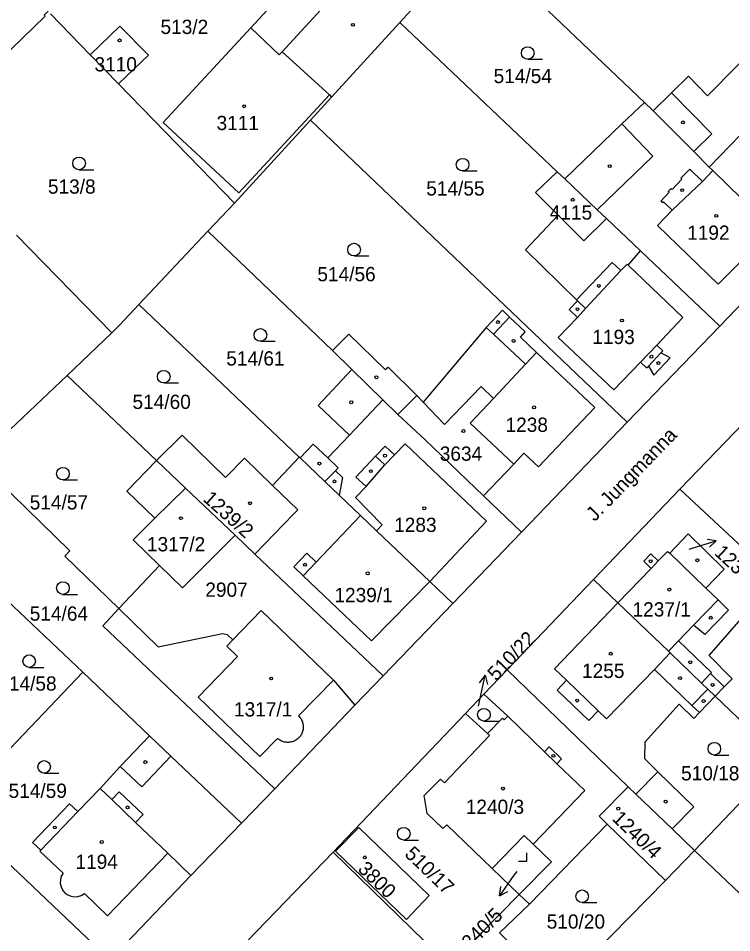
# Model space of a CAD drawing. Extents: x -679220 to -673243, y -1075091 to -1066557.
# Drawn here: x -675968.3 to -675883.3, y -1072103.3 to -1071994.2 of the extents above; entities that cross this region are included whole.
import ezdxf

# ---------------------------------------------------------------- set-up
doc = ezdxf.new("R2010")
doc.units = 0
for name, color, linetype in [('Hranice parcel', 7, 'Continuous'), ('Parcelní čísla', 7, 'Continuous'), ('Pop  PČ popisy', 7, 'Continuous'), ('Vnitřní kresba', 7, 'Continuous'), ('Značky budov', 7, 'Continuous'), ('Značky kultur', 7, 'Continuous')]:
    doc.layers.add(name, color=color, linetype=linetype)

msp = doc.modelspace()

# ---------------------------------------------------------------- linework, layer by layer
at = {"layer": 'Hranice parcel'}
for p, q in [((-675910.28, -1071988.45), (-675893.69, -1072004.25)), ((-675964.47, -1071993.7), (-675959.74, -1071998.57)), ((-675930.97, -1072003.64), (-675922.83, -1071994.72)), ((-675922.83, -1071994.72), (-675904.08, -1072012.52)), ((-675959.74, -1071998.57), (-675956.36, -1072002.05)), ((-675956.36, -1072002.05), (-675942.53, -1072016.26)), ((-675933.49, -1072006.37), (-675930.97, -1072003.64)), ((-675931.23, -1072003.37), (-675930.97, -1072003.64)), ((-675892.63, -1072005.27), (-675893.69, -1072004.25)), ((-675933.49, -1072006.37), (-675942.53, -1072016.26)), ((-675895.73, -1072042.38), (-675933.49, -1072006.37)), ((-675904.08, -1072012.52), (-675903.18, -1072013.38)), ((-675942.53, -1072016.26), (-675945.71, -1072019.63)), ((-675898.2, -1072018.1), (-675894.16, -1072021.95)), ((-675957.19, -1072031.72), (-675968.52, -1072020.07)), ((-675953.94, -1072028.36), (-675945.71, -1072019.63)), ((-675945.71, -1072019.63), (-675930.86, -1072033.84)), ((-675884.7, -1072030.92), (-675875.62, -1072021.48)), ((-675894.16, -1072021.95), (-675884.7, -1072030.92)), ((-675934.84, -1072046.55), (-675953.94, -1072028.36)), ((-675895.73, -1072042.38), (-675884.7, -1072030.92)), ((-675957.19, -1072031.72), (-675962.48, -1072036.83)), ((-675928.55, -1072036.11), (-675930.86, -1072033.84)), ((-675970.95, -1072044.83), (-675962.48, -1072036.83)), ((-675962.48, -1072036.83), (-675951.83, -1072046.97)), ((-675878.99, -1072039.49), (-675889.45, -1072050.36)), ((-675908.35, -1072055.5), (-675895.73, -1072042.38)), ((-675938, -1072049.92), (-675934.84, -1072046.55)), ((-675934.74, -1072046.65), (-675934.84, -1072046.55)), ((-675972.62, -1072047.57), (-675962.16, -1072057.72)), ((-675909.23, -1072047.41), (-675912.85, -1072051.18)), ((-675889.45, -1072050.36), (-675899.77, -1072061.14)), ((-675889.45, -1072050.36), (-675878, -1072061.1)), ((-675912.85, -1072051.18), (-675908.35, -1072055.5)), ((-675916.52, -1072064), (-675908.35, -1072055.5)), ((-675942.47, -1072055.88), (-675940.12, -1072058.11)), ((-675962.16, -1072057.72), (-675962.76, -1072058.35)), ((-675962.76, -1072058.35), (-675956.33, -1072064.61)), ((-675940.12, -1072058.11), (-675924.84, -1072072.65)), ((-675956.33, -1072064.61), (-675951.5, -1072059.47)), ((-675899.77, -1072061.14), (-675910.05, -1072071.93)), ((-675960.63, -1072072.21), (-675969.69, -1072063.6)), ((-675924.84, -1072072.65), (-675916.52, -1072064)), ((-675956.33, -1072064.61), (-675951.63, -1072069.18)), ((-675976.24, -1072088.58), (-675960.63, -1072072.21)), ((-675952.68, -1072079.78), (-675960.63, -1072072.21)), ((-675924.84, -1072072.65), (-675928.19, -1072076.13)), ((-675912.82, -1072074.82), (-675910.05, -1072071.93)), ((-675910.05, -1072071.93), (-675895.61, -1072085.86)), ((-675915.02, -1072077.14), (-675912.82, -1072074.82)), ((-675885.25, -1072075.07), (-675877.39, -1072082.62)), ((-675928.19, -1072076.13), (-675937.76, -1072086.09)), ((-675915.02, -1072077.14), (-675930.8, -1072093.65)), ((-675912.37, -1072079.53), (-675915.02, -1072077.14)), ((-675877.39, -1072082.62), (-675887.71, -1072093.48)), ((-675937.76, -1072086.09), (-675941.72, -1072090.2)), ((-675947.74, -1072096.46), (-675941.72, -1072090.2)), ((-675907.39, -1072099.88), (-675898.12, -1072090.32)), ((-675898.12, -1072090.32), (-675891.18, -1072097.02)), ((-675890.39, -1072090.89), (-675887.71, -1072093.48)), ((-675916.94, -1072107.15), (-675930.8, -1072093.65)), ((-675887.71, -1072093.48), (-675891.18, -1072097.02)), ((-675862.72, -1072117.14), (-675887.71, -1072093.48)), ((-675908.6, -1072098.72), (-675911.82, -1072095.61)), ((-675891.18, -1072097.02), (-675904.11, -1072110.22)), ((-675916.94, -1072107.15), (-675908.6, -1072098.72)), ((-675908.6, -1072098.72), (-675907.39, -1072099.88))]:
    msp.add_line(p, q, dxfattribs=at)
for points in [[(-675939.69, -1071985.89), (-675935.37, -1071989.64), (-675940.59, -1071995.37)], [(-675922.83, -1071994.72), (-675920.64, -1071992.35), (-675916.59, -1071987.93)], [(-675964.77, -1071993.39), (-675965.23, -1071993.86), (-675965.1, -1071993.99), (-675979.93, -1072008.33)], [(-675956.36, -1072002.05), (-675952.81, -1071998.62), (-675956.2, -1071995.16), (-675959.74, -1071998.57)], [(-675940.59, -1071995.37), (-675951.07, -1072006.67), (-675942.05, -1072015.03), (-675931.23, -1072003.37)], [(-675940.59, -1071995.37), (-675937.21, -1071998.59), (-675936.87, -1071998.23), (-675931.23, -1072003.37)], [(-675867.89, -1072013.44), (-675870.94, -1072010.99), (-675872.41, -1072009.58), (-675871.2, -1072008.33), (-675875.6, -1072004.09), (-675875.71, -1072004.2), (-675876.81, -1072003.14), (-675874.33, -1072000.43), (-675879.05, -1071996.27), (-675886.17, -1072003.47), (-675888.43, -1072001.12), (-675890.47, -1072003.13), (-675892.63, -1072005.27)], [(-675893.69, -1072004.25), (-675896.37, -1072006.83), (-675903.18, -1072013.38)], [(-675892.63, -1072005.27), (-675887.79, -1072010.13), (-675885.95, -1072011.97), (-675885.52, -1072012.38), (-675878.61, -1072019.15), (-675875.62, -1072021.48)], [(-675903.97, -1072017.71), (-675906.66, -1072015), (-675904.08, -1072012.52)], [(-675903.18, -1072013.38), (-675899.3, -1072017.06), (-675898.2, -1072018.1)], [(-675903.97, -1072017.71), (-675907.87, -1072021.82), (-675901.79, -1072027.8), (-675901.66, -1072027.93), (-675902.64, -1072028.95), (-675901.66, -1072029.9), (-675903.96, -1072032.3), (-675897.31, -1072038.55), (-675894.16, -1072035.23), (-675893.44, -1072035.92), (-675893.21, -1072035.69), (-675892.55, -1072036.77), (-675890.6, -1072034.73), (-675891.72, -1072034.12), (-675891.49, -1072033.88), (-675892.22, -1072033.19), (-675889.11, -1072029.91), (-675895.6, -1072023.68), (-675894.16, -1072021.95)], [(-675898.2, -1072018.1), (-675900.91, -1072020.78), (-675903.97, -1072017.71)], [(-675953.94, -1072028.36), (-675956.22, -1072030.78), (-675957.19, -1072031.72)], [(-675909.23, -1072047.41), (-675908.04, -1072046.08), (-675906.29, -1072047.73), (-675899.59, -1072040.65), (-675906.54, -1072034.08), (-675908.46, -1072032.24), (-675907.88, -1072031.62), (-675909.76, -1072029.85), (-675910.61, -1072029.05), (-675912.53, -1072031.08), (-675920.06, -1072039.99)], [(-675930.86, -1072033.84), (-675928.93, -1072031.91), (-675924.6, -1072036.12), (-675924.25, -1072035.82), (-675920.82, -1072039.19), (-675920.06, -1072039.99)], [(-675928.55, -1072036.11), (-675932.57, -1072040.41), (-675928.85, -1072043.93), (-675931.42, -1072046.65), (-675933.16, -1072044.99), (-675934.74, -1072046.65)], [(-675912.85, -1072051.18), (-675919.82, -1072044.49), (-675923.07, -1072041.49), (-675924.87, -1072039.72), (-675928.55, -1072036.11)], [(-675920.06, -1072039.99), (-675917.52, -1072042.66), (-675913.16, -1072038.13), (-675911.69, -1072039.55), (-675914.47, -1072042.5), (-675909.23, -1072047.41)], [(-675951.83, -1072046.97), (-675948.78, -1072043.92), (-675943.63, -1072049), (-675941.35, -1072046.66), (-675938, -1072049.92)], [(-675916.52, -1072064), (-675919.26, -1072061.4), (-675925.61, -1072055.34), (-675927.51, -1072053.53), (-675930.08, -1072051.09), (-675931.77, -1072049.48), (-675934.74, -1072046.65)], [(-675951.5, -1072059.47), (-675954.64, -1072056.41), (-675952.03, -1072053.83), (-675955.4, -1072050.62), (-675951.83, -1072046.97)], [(-675951.83, -1072046.97), (-675948.4, -1072050.24), (-675942.47, -1072055.88)], [(-675938, -1072049.92), (-675935.01, -1072052.83), (-675935.51, -1072053.35), (-675940.12, -1072058.11)], [(-675942.47, -1072055.88), (-675948.74, -1072062.15), (-675951.5, -1072059.47)], [(-675884.16, -1072059.92), (-675886.35, -1072062.18), (-675890.67, -1072058), (-675888.45, -1072055.7), (-675884.16, -1072059.92)], [(-675899.77, -1072061.14), (-675896.85, -1072063.94), (-675890.83, -1072069.71), (-675890.62, -1072069.91), (-675886.88, -1072073.5), (-675886.13, -1072074.22), (-675885.25, -1072075.07)], [(-675885.25, -1072075.07), (-675884.17, -1072073.94), (-675883.24, -1072072.98), (-675885.97, -1072070.21), (-675878, -1072061.1)], [(-675937.76, -1072086.09), (-675958.26, -1072066.67), (-675956.33, -1072064.61)], [(-675943.41, -1072067.71), (-675942.73, -1072068.34), (-675939.36, -1072064.85), (-675930.73, -1072073.15), (-675928.19, -1072076.13)], [(-675951.63, -1072069.18), (-675943.99, -1072067.57), (-675943.41, -1072067.71)], [(-675912.82, -1072074.82), (-675909.98, -1072077.45), (-675910.39, -1072077.88), (-675910.61, -1072077.67), (-675912.37, -1072079.53)], [(-675890.39, -1072090.89), (-675887.8, -1072088.25), (-675892.08, -1072084.07), (-675893.63, -1072082.55), (-675893.61, -1072080.5), (-675889.53, -1072076.01), (-675887.81, -1072077.73), (-675887.13, -1072077.02), (-675885.25, -1072075.07)], [(-675952.68, -1072079.78), (-675956.16, -1072083.44), (-675958.58, -1072086.05), (-675961.24, -1072088.82), (-675962.2, -1072087.9), (-675966.61, -1072092.49), (-675965.64, -1072093.42), (-675965.75, -1072093.53), (-675962.99, -1072096.17)], [(-675941.72, -1072090.2), (-675950.13, -1072082.21), (-675952.68, -1072079.78)], [(-675911.82, -1072095.61), (-675917.25, -1072090.39), (-675917.7, -1072090.85), (-675919.6, -1072089.03), (-675919.92, -1072086.89), (-675918, -1072084.95), (-675917.51, -1072085.41), (-675912.15, -1072079.74), (-675912.37, -1072079.53)], [(-675898.12, -1072090.32), (-675899.08, -1072089.38), (-675895.61, -1072085.86)], [(-675895.61, -1072085.86), (-675894.69, -1072086.74), (-675890.39, -1072090.89)], [(-675976.24, -1072088.58), (-675969.9, -1072094.63), (-675958.48, -1072105.46)], [(-675922.06, -1072101.69), (-675930.49, -1072093.53), (-675927.72, -1072090.72), (-675919.34, -1072098.83), (-675922.06, -1072101.69)], [(-675911.82, -1072095.61), (-675908.03, -1072091.67), (-675906.95, -1072092.71), (-675904.77, -1072094.82), (-675908.6, -1072098.72)], [(-675930.8, -1072093.65), (-675948.97, -1072112.49), (-675949, -1072114.48)], [(-675960.45, -1072098.59), (-675957.67, -1072101.25), (-675950.51, -1072093.79), (-675947.74, -1072096.46)], [(-675962.99, -1072096.17), (-675963.2, -1072096.54), (-675963.31, -1072096.94), (-675963.32, -1072097.36), (-675963.23, -1072097.78), (-675963.05, -1072098.16), (-675963.04, -1072098.18), (-675962.77, -1072098.5), (-675962.43, -1072098.75), (-675962.04, -1072098.91), (-675961.63, -1072098.98), (-675961.21, -1072098.95), (-675960.81, -1072098.81), (-675960.45, -1072098.59)], [(-675958.48, -1072105.46), (-675956.35, -1072105.41), (-675947.74, -1072096.46)], [(-675907.39, -1072099.88), (-675910.97, -1072103.28), (-675904.11, -1072110.22)]]:
    msp.add_lwpolyline(points, dxfattribs=at)
at = {"layer": 'Pop  PČ popisy'}
for p, q in [((-675887.98, -1072057.42), (-675885.11, -1072056.54)), ((-675885.11, -1072056.54), (-675886.21, -1072056.36)), ((-675885.11, -1072056.54), (-675885.92, -1072057.31)), ((-675888.34, -1072057.53), (-675887.98, -1072057.42)), ((-675912.68, -1072072.57), (-675913.37, -1072073.45)), ((-675913.3, -1072075.51), (-675912.68, -1072072.57)), ((-675912.68, -1072072.57), (-675912.39, -1072073.66)), ((-675913.45, -1072076.25), (-675913.3, -1072075.51)), ((-675909.23, -1072096.42), (-675910.95, -1072098.88)), ((-675908.91, -1072095.96), (-675909.23, -1072096.42)), ((-675910.95, -1072098.88), (-675910.79, -1072097.77)), ((-675910.95, -1072098.88), (-675909.97, -1072098.34))]:
    msp.add_line(p, q, dxfattribs=at)
at = {"layer": 'Vnitřní kresba'}
for p, q in [((-675926.65, -1071987.06), (-675936.87, -1071998.23)), ((-675890.47, -1072003.13), (-675885.65, -1072008.01)), ((-675896.37, -1072006.83), (-675892.67, -1072010.68)), ((-675885.65, -1072008.01), (-675887.79, -1072010.13)), ((-675885.95, -1072011.97), (-675882.28, -1072008.15)), ((-675892.67, -1072010.68), (-675899.3, -1072017.06)), ((-675889.33, -1072013.3), (-675888.28, -1072012.21)), ((-675886.77, -1072013.67), (-675888.28, -1072012.21)), ((-675885.52, -1072012.38), (-675886.77, -1072013.67)), ((-675890.39, -1072014.63), (-675889.21, -1072013.41)), ((-675890.36, -1072017.11), (-675886.77, -1072013.67)), ((-675889.21, -1072013.41), (-675889.33, -1072013.3)), ((-675891.73, -1072016.02), (-675890.73, -1072014.98)), ((-675890.84, -1072014.87), (-675890.5, -1072014.52)), ((-675890.73, -1072014.98), (-675890.84, -1072014.87)), ((-675890.5, -1072014.52), (-675890.39, -1072014.63)), ((-675891.5, -1072016.23), (-675891.73, -1072016.02)), ((-675891.39, -1072016.11), (-675891.5, -1072016.23)), ((-675890.36, -1072017.11), (-675891.39, -1072016.11)), ((-675892.12, -1072018.95), (-675890.36, -1072017.11)), ((-675884.88, -1072025.92), (-675892.12, -1072018.95)), ((-675884.88, -1072025.92), (-675881.46, -1072022.51)), ((-675901.79, -1072027.8), (-675897.51, -1072023.35)), ((-675897.51, -1072023.35), (-675896.5, -1072024.32)), ((-675896.5, -1072024.32), (-675895.75, -1072023.54)), ((-675895.75, -1072023.54), (-675895.6, -1072023.68)), ((-675900.7, -1072028.82), (-675896.5, -1072024.32)), ((-675900.7, -1072028.82), (-675901.66, -1072027.93)), ((-675901.66, -1072029.9), (-675900.7, -1072028.82)), ((-675911.69, -1072031.88), (-675909.76, -1072029.85)), ((-675911.69, -1072031.88), (-675912.53, -1072031.08)), ((-675907.86, -1072035.48), (-675911.69, -1072031.88)), ((-675894.16, -1072035.23), (-675892.22, -1072033.19)), ((-675906.54, -1072034.08), (-675907.86, -1072035.48)), ((-675893.21, -1072035.69), (-675891.72, -1072034.12)), ((-675911.69, -1072039.55), (-675907.86, -1072035.48)), ((-675928.85, -1072043.93), (-675924.87, -1072039.72)), ((-675923.07, -1072041.49), (-675920.82, -1072039.19)), ((-675925.73, -1072046.44), (-675924.6, -1072045.23)), ((-675924.6, -1072045.23), (-675923.49, -1072046.29)), ((-675923.49, -1072046.29), (-675922.2, -1072044.95)), ((-675922.2, -1072044.95), (-675912.5, -1072054.19)), ((-675930.19, -1072047.82), (-675931.42, -1072046.65)), ((-675925.73, -1072046.44), (-675928.07, -1072048.93)), ((-675924.62, -1072047.48), (-675925.73, -1072046.44)), ((-675923.49, -1072046.29), (-675924.62, -1072047.48)), ((-675930.19, -1072047.82), (-675930.52, -1072048.17)), ((-675926.87, -1072050.06), (-675924.62, -1072047.48)), ((-675930.52, -1072048.17), (-675931.77, -1072049.48)), ((-675930.52, -1072048.17), (-675929.66, -1072048.99)), ((-675928.07, -1072048.93), (-675926.87, -1072050.06)), ((-675929.66, -1072048.99), (-675930.08, -1072051.09)), ((-675928.11, -1072051.38), (-675926.87, -1072050.06)), ((-675952.03, -1072053.83), (-675948.4, -1072050.24)), ((-675924.94, -1072054.63), (-675928.11, -1072051.38)), ((-675932.81, -1072059.08), (-675927.51, -1072053.53)), ((-675919.26, -1072061.4), (-675912.5, -1072054.19)), ((-675925.61, -1072055.34), (-675924.94, -1072054.63)), ((-675935.47, -1072059.63), (-675933.93, -1072058.02)), ((-675933.93, -1072058.02), (-675932.81, -1072059.08)), ((-675892.93, -1072058.07), (-675893.77, -1072058.95)), ((-675892.03, -1072058.94), (-675892.93, -1072058.07)), ((-675890.92, -1072057.79), (-675892.03, -1072058.94)), ((-675890.92, -1072057.79), (-675890.67, -1072058)), ((-675934.35, -1072060.69), (-675935.47, -1072059.63)), ((-675934.35, -1072060.69), (-675932.81, -1072059.08)), ((-675892.88, -1072059.82), (-675896.85, -1072063.94)), ((-675893.77, -1072058.95), (-675892.88, -1072059.82)), ((-675892.03, -1072058.94), (-675892.88, -1072059.82)), ((-675926.23, -1072068.46), (-675934.35, -1072060.69)), ((-675919.26, -1072061.4), (-675926.23, -1072068.46)), ((-675886.35, -1072062.18), (-675884.91, -1072063.57)), ((-675896.85, -1072063.94), (-675904.42, -1072071.79)), ((-675887.82, -1072066.59), (-675884.91, -1072063.57)), ((-675884.91, -1072063.57), (-675883.65, -1072064.8)), ((-675883.65, -1072064.8), (-675886.48, -1072067.72)), ((-675889.62, -1072068.46), (-675887.82, -1072066.59)), ((-675886.48, -1072067.72), (-675887.82, -1072066.59)), ((-675943.47, -1072069.11), (-675942.73, -1072068.34)), ((-675890.83, -1072069.71), (-675889.62, -1072068.46)), ((-675889.62, -1072068.46), (-675885.68, -1072072.25)), ((-675943.47, -1072069.11), (-675942.19, -1072070.34)), ((-675942.19, -1072070.34), (-675946.87, -1072075.18)), ((-675890.62, -1072069.91), (-675892.5, -1072071.86)), ((-675904.42, -1072071.79), (-675902.98, -1072073.17)), ((-675892.5, -1072071.86), (-675898.2, -1072077.76)), ((-675892.5, -1072071.86), (-675888.01, -1072076.18)), ((-675885.79, -1072072.37), (-675886.88, -1072073.5)), ((-675885.68, -1072072.25), (-675885.79, -1072072.37)), ((-675885.79, -1072072.37), (-675884.17, -1072073.94)), ((-675930.73, -1072073.15), (-675934.91, -1072077.41)), ((-675902.98, -1072073.17), (-675904.08, -1072074.33)), ((-675902.98, -1072073.17), (-675899.21, -1072076.79)), ((-675904.08, -1072074.33), (-675900.31, -1072077.95)), ((-675888.01, -1072076.18), (-675886.13, -1072074.22)), ((-675939.53, -1072082.24), (-675946.87, -1072075.18)), ((-675887.13, -1072077.02), (-675888.01, -1072076.18)), ((-675900.31, -1072077.95), (-675899.21, -1072076.79)), ((-675899.21, -1072076.79), (-675898.2, -1072077.76)), ((-675905.6, -1072081.68), (-675909.98, -1072077.45)), ((-675937.44, -1072080.09), (-675939.53, -1072082.24)), ((-675905.6, -1072081.68), (-675905.04, -1072081.1)), ((-675904.11, -1072083.11), (-675905.6, -1072081.68)), ((-675905.04, -1072081.1), (-675903.55, -1072082.54)), ((-675950.13, -1072082.21), (-675953.61, -1072085.86)), ((-675903.55, -1072082.54), (-675904.11, -1072083.11)), ((-675953.61, -1072085.86), (-675956.16, -1072083.44)), ((-675900.79, -1072086.32), (-675904.11, -1072083.11)), ((-675894.69, -1072086.74), (-675892.08, -1072084.07)), ((-675958.58, -1072086.05), (-675957.18, -1072087.4)), ((-675957.18, -1072087.4), (-675956.28, -1072086.45)), ((-675956.28, -1072086.45), (-675953.44, -1072089.18)), ((-675906.95, -1072092.71), (-675900.79, -1072086.32)), ((-675957.18, -1072087.4), (-675954.34, -1072090.12)), ((-675965.64, -1072093.42), (-675961.24, -1072088.82)), ((-675953.44, -1072089.18), (-675954.34, -1072090.12)), ((-675954.34, -1072090.12), (-675950.51, -1072093.79))]:
    msp.add_line(p, q, dxfattribs=at)
msp.add_lwpolyline([(-675934.91, -1072077.41), (-675934.83, -1072077.5), (-675934.75, -1072077.59), (-675934.68, -1072077.68), (-675934.61, -1072077.78), (-675934.56, -1072077.89), (-675934.51, -1072078), (-675934.46, -1072078.11), (-675934.43, -1072078.22), (-675934.4, -1072078.34), (-675934.37, -1072078.45), (-675934.36, -1072078.57), (-675934.35, -1072078.69), (-675934.35, -1072078.81), (-675934.36, -1072078.93), (-675934.38, -1072079.05), (-675934.41, -1072079.17), (-675934.44, -1072079.28), (-675934.48, -1072079.39), (-675934.52, -1072079.5), (-675934.58, -1072079.61), (-675934.64, -1072079.71), (-675934.7, -1072079.81), (-675934.78, -1072079.91), (-675934.86, -1072080), (-675934.94, -1072080.08), (-675935.03, -1072080.16), (-675935.13, -1072080.23), (-675935.22, -1072080.3), (-675935.33, -1072080.36), (-675935.44, -1072080.41), (-675935.55, -1072080.46), (-675935.66, -1072080.49), (-675935.77, -1072080.52), (-675935.89, -1072080.55), (-675936.01, -1072080.56), (-675936.13, -1072080.57), (-675936.25, -1072080.57), (-675936.37, -1072080.56), (-675936.49, -1072080.55), (-675936.6, -1072080.53), (-675936.72, -1072080.5), (-675936.83, -1072080.46), (-675936.94, -1072080.42), (-675937.05, -1072080.36), (-675937.15, -1072080.31), (-675937.25, -1072080.24), (-675937.35, -1072080.17), (-675937.44, -1072080.09)], dxfattribs=at)
at = {"layer": 'Značky budov'}
for centre in [(-675928.43, -1071995.01), (-675956.24, -1071996.87), (-675941.4, -1072004.71), (-675889.09, -1072006.64), (-675897.81, -1072011.86), (-675889.18, -1072014.72), (-675902.23, -1072015.87), (-675885.12, -1072017.78), (-675899.12, -1072026.14), (-675901.66, -1072028.92), (-675911.15, -1072030.45), (-675896.37, -1072030.26), (-675909.27, -1072032.7), (-675892.85, -1072034.58), (-675892.01, -1072035.34), (-675925.63, -1072037.04), (-675928.63, -1072040.02), (-675906.84, -1072040.62), (-675915.26, -1072043.44), (-675924.61, -1072046.38), (-675932.43, -1072047.32), (-675926.3, -1072048.23), (-675930.63, -1072049.45), (-675940.69, -1072052.05), (-675919.93, -1072052.66), (-675948.93, -1072053.83), (-675887.37, -1072058.85), (-675934.16, -1072059.39), (-675892.93, -1072058.97), (-675926.67, -1072060.41), (-675890.71, -1072062.35), (-675885.78, -1072065.71), (-675897.69, -1072070), (-675888.22, -1072071.01), (-675938.18, -1072072.95), (-675889.44, -1072072.91), (-675885.56, -1072073.72), (-675901.7, -1072075.59), (-675886.62, -1072075.64), (-675953.18, -1072082.92), (-675904.53, -1072082.17), (-675910.55, -1072086.08), (-675955.3, -1072088.33), (-675891.15, -1072087.63), (-675896.8, -1072088.47), (-675963.97, -1072090.72), (-675958.37, -1072092.45), (-675927.01, -1072094.29)]:
    msp.add_circle(centre, 0.175, dxfattribs=at)
at = {"layer": 'Značky kultur'}
for p, q in [((-675907.59, -1071999.12), (-675905.84, -1071999.12)), ((-675961.08, -1072012.28), (-675959.33, -1072012.28)), ((-675915.36, -1072012.43), (-675913.61, -1072012.43)), ((-675928.29, -1072022.56), (-675926.54, -1072022.56)), ((-675939.46, -1072032.73), (-675937.71, -1072032.73)), ((-675950.98, -1072037.71), (-675949.23, -1072037.71)), ((-675963, -1072049.28), (-675961.25, -1072049.28)), ((-675963, -1072062.92), (-675961.25, -1072062.92)), ((-675967.03, -1072071.63), (-675965.28, -1072071.63)), ((-675912.82, -1072078.02), (-675911.07, -1072078.02)), ((-675885.35, -1072082.08), (-675883.6, -1072082.08)), ((-675965.24, -1072084.24), (-675963.49, -1072084.24)), ((-675922.37, -1072092.21), (-675920.62, -1072092.21)), ((-675908.69, -1072094.74), (-675907.69, -1072094.74)), ((-675907.69, -1072094.74), (-675907.69, -1072093.74)), ((-675901.1, -1072099.67), (-675899.35, -1072099.67))]:
    msp.add_line(p, q, dxfattribs=at)
for centre in [(-675907.59, -1071998.37), (-675961.08, -1072011.53), (-675915.36, -1072011.68), (-675928.29, -1072021.81), (-675939.46, -1072031.98), (-675950.98, -1072036.96), (-675963, -1072048.53), (-675963, -1072062.17), (-675967.03, -1072070.88), (-675912.82, -1072077.27), (-675885.35, -1072081.33), (-675965.24, -1072083.49), (-675922.37, -1072091.46), (-675901.1, -1072098.92)]:
    msp.add_circle(centre, 0.75, dxfattribs=at)

# ---------------------------------------------------------------- texts
at = {"layer": 'Parcelní čísla'}
for s, p in [('513/2', (-675951.37, -1071996.1)), ('3110', (-675959.24, -1072000.56)), ('514/54', (-675911.66, -1072001.96)), ('3111', (-675944.69, -1072007.56)), ('513/8', (-675964.79, -1072015.14)), ('514/55', (-675919.69, -1072015.36)), ('4115', (-675904.97, -1072018.23)), ('1192', (-675888.59, -1072020.64)), ('514/56', (-675932.67, -1072025.58)), ('1193', (-675899.89, -1072033.07)), ('514/61', (-675943.53, -1072035.63)), ('514/60', (-675954.71, -1072040.81)), ('1238', (-675910.24, -1072043.54)), ('3634', (-675918.08, -1072046.99)), ('514/57', (-675966.96, -1072052.8)), ('1283', (-675923.52, -1072055.48)), ('1317/2', (-675952.99, -1072057.79)), ('2907', (-675946.03, -1072063.21)), ('1239/1', (-675930.64, -1072063.85)), ('1237/1', (-675895.1, -1072065.56)), ('514/64', (-675966.96, -1072066.06)), ('1255', (-675901.12, -1072072.89)), ('514/58', (-675970.71, -1072074.4)), ('1317/1', (-675942.61, -1072077.48)), ('510/18', (-675889.31, -1072085.1)), ('514/59', (-675969.48, -1072087.19)), ('1240/3', (-675914.98, -1072089.1)), ('1194', (-675961.51, -1072095.65)), ('510/20', (-675905.33, -1072102.78))]:
    msp.add_text(s, height=1.7, dxfattribs=at).set_placement(p)
for s, rotation, p in [('1239/2', 318, (-675946.41, -1072051.68)), ('1237/2', 317, (-675885.45, -1072058.09)), ('510/22', 46, (-675911.35, -1072073.34)), ('1240/4', 316, (-675897.64, -1072089.76)), ('510/17', 316, (-675922.37, -1072094.01)), ('3800', 316, (-675927.95, -1072095.79)), ('1240/5', 45, (-675915.36, -1072106.26))]:
    msp.add_text(s, height=1.7, rotation=rotation, dxfattribs=at).set_placement(p)
at = {"layer": 'Pop  PČ popisy'}
msp.add_text('J. Jungmanna', height=1.7, rotation=46, dxfattribs=at).set_placement((-675899.6, -1072054.31))

doc.saveas('drawing.dxf')
